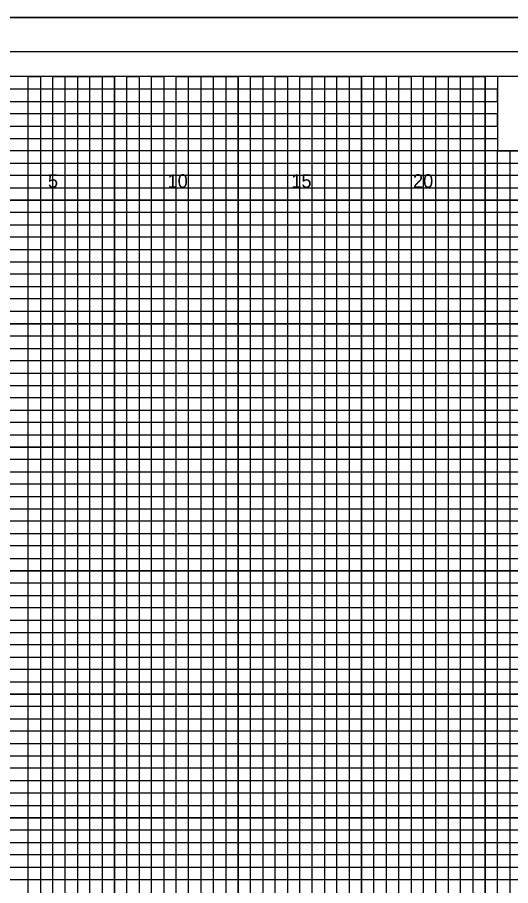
# Model space of a CAD drawing. Extents: x -4 to 103, y -2 to 6583.
# Drawn here: x 54.82 to 74.78, y 669.68 to 704.83 of the extents above; entities that cross this region are included whole.
import ezdxf

# ---------------------------------------------------------------- set-up
doc = ezdxf.new("R2010")
doc.units = 0
for name, color, linetype in [('Prop XS Offset Labels', 7, 'Continuous'), ('Sheet Cross Section CELL', 7, 'Continuous'), ('Sheet Cross Section Grid Major CELL', 7, 'Continuous'), ('Sheet Cross Section Grid Middle CELL', 7, 'Continuous'), ('Sheet Cutting Line CELL', 7, 'Continuous'), ('Sheet DOT Grid CELL', 7, 'Continuous'), ('Sheet Plot Border Inside CELL', 7, 'Continuous'), ('Sheet Plot Border Outside CELL', 7, 'Continuous')]:
    doc.layers.add(name, color=color, linetype=linetype)

msp = doc.modelspace()

# ---------------------------------------------------------------- linework, layer by layer
at = {"layer": 'Sheet Cross Section CELL'}
for points in [[(102.5, 702.425), (0, 702.425), (0, 637.425), (102.5, 637.425)], [(83.75, 702.425), (74.25, 702.425), (74.25, 699.425), (83.75, 699.425)]]:
    msp.add_lwpolyline(points, close=True, dxfattribs=at)
at = {"layer": 'Sheet Cross Section Grid Major CELL'}
for points in [[(56.25, 637.425), (56.25, 702.425), (58.75, 702.425), (58.75, 637.425)], [(61.25, 637.425), (61.25, 702.425), (63.75, 702.425), (63.75, 637.425)], [(66.25, 637.425), (66.25, 702.425), (68.75, 702.425), (68.75, 637.425)], [(71.25, 637.425), (71.25, 702.425), (73.75, 702.425), (73.75, 637.425)], [(0, 699.925), (74.25, 699.925)], [(0, 694.925), (102.5, 694.925), (102.5, 697.425), (0, 697.425)], [(0, 689.925), (102.5, 689.925), (102.5, 692.425), (0, 692.425)], [(0, 684.925), (102.5, 684.925), (102.5, 687.425), (0, 687.425)], [(0, 679.925), (102.5, 679.925), (102.5, 682.425), (0, 682.425)], [(0, 674.925), (102.5, 674.925), (102.5, 677.425), (0, 677.425)], [(0, 669.925), (102.5, 669.925), (102.5, 672.425), (0, 672.425)]]:
    msp.add_lwpolyline(points, dxfattribs=at)
at = {"layer": 'Sheet Cross Section Grid Middle CELL'}
for points in [[(55.25, 637.425), (55.25, 702.425), (55.75, 702.425), (55.75, 637.425)], [(56.75, 637.425), (56.75, 702.425), (57.25, 702.425), (57.25, 637.425)], [(57.75, 637.425), (57.75, 702.425), (58.25, 702.425), (58.25, 637.425)], [(59.25, 637.425), (59.25, 702.425), (59.75, 702.425), (59.75, 637.425)], [(60.25, 637.425), (60.25, 702.425), (60.75, 702.425), (60.75, 637.425)], [(61.75, 637.425), (61.75, 702.425), (62.25, 702.425), (62.25, 637.425)], [(62.75, 637.425), (62.75, 702.425), (63.25, 702.425), (63.25, 637.425)], [(64.25, 637.425), (64.25, 702.425), (64.75, 702.425), (64.75, 637.425)], [(65.25, 637.425), (65.25, 702.425), (65.75, 702.425), (65.75, 637.425)], [(66.75, 637.425), (66.75, 702.425), (67.25, 702.425), (67.25, 637.425)], [(67.75, 637.425), (67.75, 702.425), (68.25, 702.425), (68.25, 637.425)], [(69.25, 637.425), (69.25, 702.425)], [(69.25, 702.425), (69.75, 702.425), (69.75, 637.425)], [(70.25, 637.425), (70.25, 702.425), (70.75, 702.425), (70.75, 637.425)], [(71.75, 637.425), (71.75, 702.425), (72.25, 702.425), (72.25, 637.425)], [(72.75, 637.425), (72.75, 702.425), (73.25, 702.425), (73.25, 637.425)], [(0, 699.425), (0, 700.425), (74.25, 700.425), (74.25, 700.925), (0, 700.925), (0, 701.425), (74.25, 701.425), (74.25, 701.925), (0, 701.925)], [(0, 698.925), (102.5, 698.925), (102.5, 699.425), (0, 699.425)], [(74.25, 637.425), (74.25, 699.425), (74.75, 699.425), (74.75, 637.425)], [(0, 697.925), (102.5, 697.925), (102.5, 698.425), (0, 698.425)], [(0, 696.425), (102.5, 696.425), (102.5, 696.925), (0, 696.925)], [(0, 695.425), (102.5, 695.425), (102.5, 695.925), (0, 695.925)], [(0, 693.925), (102.5, 693.925), (102.5, 694.425), (0, 694.425)], [(0, 692.925), (102.5, 692.925), (102.5, 693.425), (0, 693.425)], [(0, 691.425), (102.5, 691.425), (102.5, 691.925), (0, 691.925)], [(0, 690.425), (102.5, 690.425), (102.5, 690.925), (0, 690.925)], [(0, 688.925), (102.5, 688.925), (102.5, 689.425), (0, 689.425)], [(0, 687.925), (102.5, 687.925), (102.5, 688.425), (0, 688.425)], [(0, 686.425), (102.5, 686.425), (102.5, 686.925), (0, 686.925)], [(0, 685.425), (102.5, 685.425), (102.5, 685.925), (0, 685.925)], [(0, 683.925), (102.5, 683.925), (102.5, 684.425), (0, 684.425)], [(0, 682.925), (102.5, 682.925), (102.5, 683.425), (0, 683.425)], [(0, 681.425), (102.5, 681.425), (102.5, 681.925), (0, 681.925)], [(0, 680.425), (102.5, 680.425), (102.5, 680.925), (0, 680.925)], [(0, 678.925), (102.5, 678.925), (102.5, 679.425), (0, 679.425)], [(0, 677.925), (102.5, 677.925), (102.5, 678.425), (0, 678.425)], [(0, 676.425), (102.5, 676.425), (102.5, 676.925), (0, 676.925)], [(0, 675.425), (102.5, 675.425), (102.5, 675.925), (0, 675.925)], [(0, 673.925), (102.5, 673.925), (102.5, 674.425), (0, 674.425)], [(0, 672.925), (102.5, 672.925), (102.5, 673.425), (0, 673.425)], [(0, 671.425), (102.5, 671.425), (102.5, 671.925), (0, 671.925)], [(0, 670.425), (102.5, 670.425), (102.5, 670.925), (0, 670.925)]]:
    msp.add_lwpolyline(points, dxfattribs=at)
at = {"layer": 'Sheet Cutting Line CELL'}
msp.add_line((-3.5, 704.825), (103.4, 704.825), dxfattribs=at)
at = {"layer": 'Sheet DOT Grid CELL'}
for p, q in [((56.25, 637.425), (56.25, 702.425)), ((58.75, 637.425), (58.75, 702.425)), ((61.25, 637.425), (61.25, 702.425)), ((63.75, 637.425), (63.75, 702.425)), ((66.25, 637.425), (66.25, 702.425)), ((68.75, 637.425), (68.75, 702.425)), ((71.25, 637.425), (71.25, 702.425)), ((73.75, 637.425), (73.75, 702.425)), ((0, 699.925), (74.25, 699.925)), ((0, 697.425), (102.5, 697.425)), ((0, 694.925), (102.5, 694.925)), ((0, 692.425), (102.5, 692.425)), ((0, 689.925), (102.5, 689.925)), ((0, 687.425), (102.5, 687.425)), ((0, 684.925), (102.5, 684.925)), ((0, 682.425), (102.5, 682.425)), ((0, 679.925), (102.5, 679.925)), ((0, 677.425), (102.5, 677.425)), ((0, 674.925), (102.5, 674.925)), ((0, 672.425), (102.5, 672.425)), ((0, 669.925), (102.5, 669.925))]:
    msp.add_line(p, q, dxfattribs=at)
at = {"layer": 'Sheet Plot Border Inside CELL'}
msp.add_lwpolyline([(103, 703.425), (-2.8, 703.425), (-2.8, 636.425), (103, 636.425)], close=True, dxfattribs=at)
at = {"layer": 'Sheet Plot Border Outside CELL'}
msp.add_lwpolyline([(103.4, 704.825), (-3.5, 704.825), (-3.5, 635), (103.4, 635)], close=True, dxfattribs=at)

# ---------------------------------------------------------------- texts
at = {"layer": 'Prop XS Offset Labels'}
for s, p in [('5', (56.057, 697.925)), ('10', (60.897, 697.925)), ('15', (65.906, 697.925)), ('20', (70.831, 697.925))]:
    msp.add_text(s, height=0.55, dxfattribs=at).set_placement(p)

doc.saveas('drawing.dxf')
